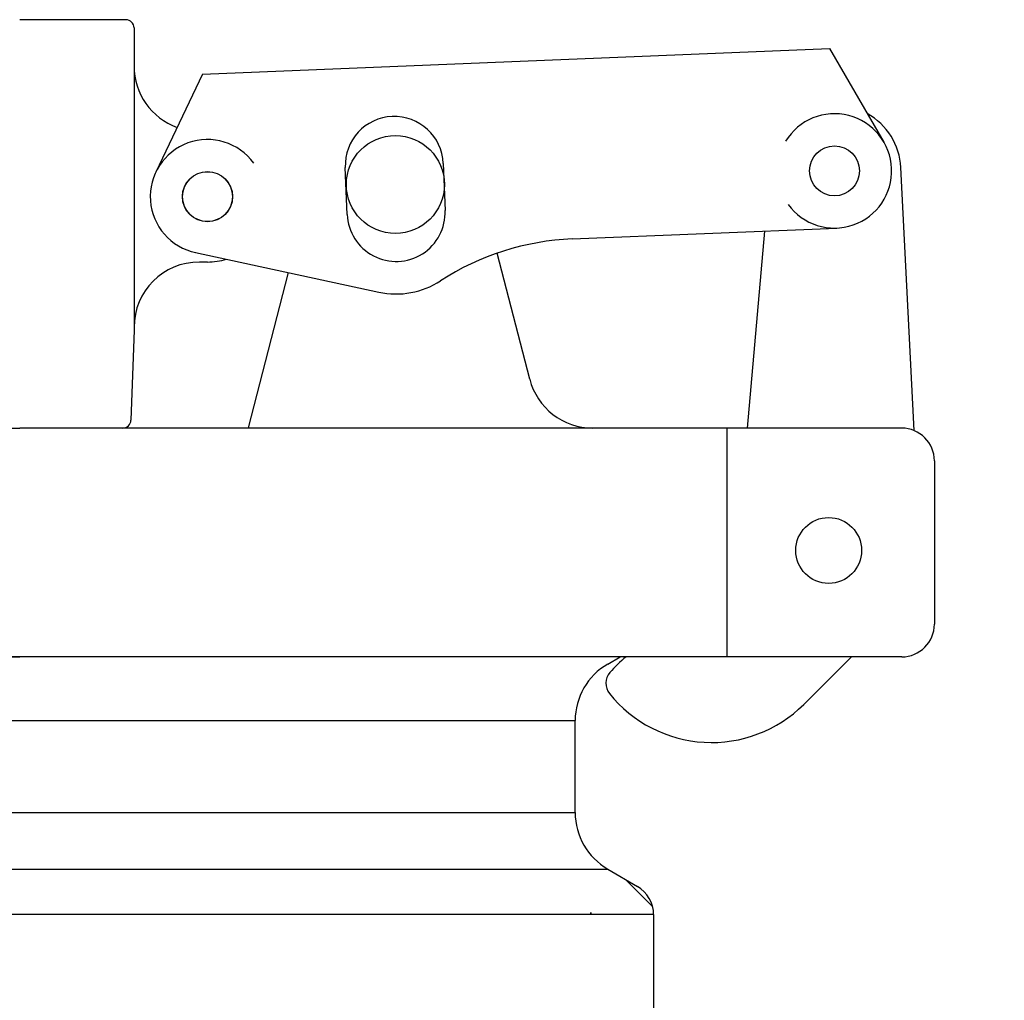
# Model space of a CAD drawing. Extents: x -169 to 2224, y 0 to 2796.
# Tile 292 of 530: x 1606.95 to 1610.71, y 977.27 to 981.03. Entities that reach past the tile are written whole.
import ezdxf

# ---------------------------------------------------------------- set-up
doc = ezdxf.new("R2010")
doc.units = 0
doc.header["$MEASUREMENT"] = 0
doc.header["$PDSIZE"] = 1
doc.layers.get('DEFPOINTS').update_dxf_attribs({"linetype": 'CONTINUOUS'})
for name, color, linetype in [('DIM', 3, 'CONTINUOUS'), ('FILL-CAP', 1, 'CONTINUOUS'), ('SWIVEL-ADAPTOR', 1, 'CONTINUOUS')]:
    doc.layers.add(name, color=color, linetype=linetype)
doc.styles.add('SIMPLEX', font='simplex')
doc.dimstyles.new('DIM64', dxfattribs={"dimscale": 64, "dimtxt": 0.09375, "dimasz": 0.09375, "dimexe": 0.0625, "dimexo": 0.0625, "dimgap": 0.046875, "dimtad": 1, "dimdec": 4, "dimzin": 3, "dimdsep": 46, "dimlunit": 4, "dimtxsty": 'SIMPLEX', "dimcen": 0, "dimclrd": 256, "dimclre": 256, "dimclrt": 256, "dimadec": 0, "dimazin": 0, "dimtfac": 1, "dimtdec": 4, "dimtmove": 0, "dimatfit": 3, "dimfxl": 1, "dimfrac": 2, "dimtolj": 1, "dimtzin": 0, "dimarcsym": 0})

# ---------------------------------------------------------------- blocks, each defined once
blk = doc.blocks.new('*D48')
at = {"layer": 'DEFPOINTS', "color": 0, "transparency": 16777216}
for p in [(2031.7725, 978.296), (1368.5472, 978.0147), (2031.7725, 700.5233)]:
    blk.add_point(p, dxfattribs=at)
at = {"layer": 'DIM', "lineweight": -2, "transparency": 16777216}
for p, q in [((2031.7725, 974.296), (2031.7725, 696.5233)), ((1368.5472, 974.0147), (1368.5472, 696.5233)), ((1374.5472, 700.5233), (2025.7725, 700.5233))]:
    blk.add_line(p, q, dxfattribs=at)
at = {"layer": 'DIM', "transparency": 16777216}
for points in [[(1374.5472, 701.5233), (1374.5472, 699.5233), (1368.5472, 700.5233)], [(2025.7725, 701.5233), (2025.7725, 699.5233), (2031.7725, 700.5233)]]:
    blk.add_solid(points, dxfattribs=at)
at = {"layer": 'DIM', "transparency": 16777216, "insert": (1700.1599, 708.0947), "char_height": 6, "attachment_point": 5, "style": 'SIMPLEX'}
blk.add_mtext('\\A1;55\'-3 1/4" (F.V. TANK SLAB)', dxfattribs=at)

msp = doc.modelspace()

# ---------------------------------------------------------------- linework, layer by layer
at = {"layer": 'FILL-CAP', "linetype": 'Continuous'}
for p, q in [((1607.35317, 981.02628), (1606.94692, 981.02628)), ((1607.38442, 980.99503), (1607.38442, 980.84928)), ((1607.64627, 980.81767), (1610.0455, 980.91615)), ((1610.0455, 980.91615), (1610.25384, 980.55772)), ((1607.38442, 980.84928), (1607.38442, 979.84928)), ((1607.64627, 980.81767), (1607.468, 980.44338)), ((1608.20024, 980.28119), (1608.19285, 980.46104)), ((1608.56754, 980.47642), (1608.57492, 980.29657)), ((1610.36964, 979.45431), (1610.31864, 980.46119)), ((1609.06108, 980.18766), (1610.07369, 980.22923)), ((1609.73197, 979.46378), (1609.79786, 980.2179)), ((1607.61935, 980.13549), (1608.32176, 979.9839)), ((1608.89838, 979.65154), (1608.77454, 980.13334)), ((1607.66542, 980.09928), (1607.63442, 980.09928)), ((1607.82239, 979.46454), (1607.97512, 980.05871)), ((1607.38442, 979.83878), (1607.37238, 979.49394)), ((1607.38442, 979.84928), (1607.38442, 979.83878)), ((1604.75333, 979.46378), (1606.94692, 979.46378)), ((1609.14051, 979.46378), (1606.94692, 979.46378)), ((1610.32192, 979.46378), (1609.14051, 979.46378)), ((1609.65442, 978.58878), (1609.65442, 979.46378)), ((1610.44692, 979.33878), (1610.44692, 978.71378)), ((1603.57192, 978.58878), (1606.94692, 978.58878)), ((1610.32192, 978.58878), (1606.94692, 978.58878)), ((1610.12975, 978.58878), (1609.94689, 978.40666))]:
    msp.add_line(p, q, dxfattribs=at)
at = {"layer": 'FILL-CAP', "color": 7, "linetype": 'Continuous'}
for centre, radius in [((1608.38442, 980.39578), 0.1875), ((1610.06472, 980.44779), 0.0955), ((1607.66542, 980.34928), 0.0955), ((1610.04242, 978.99578), 0.126)]:
    msp.add_circle(centre, radius, dxfattribs=at)
at = {"layer": 'FILL-CAP', "linetype": 'Continuous'}
msp.add_circle((1607.66542, 980.34928), 0.096, dxfattribs=at)
for centre, radius, start, end in [((1607.35317, 980.99503), 0.03125, 0, 90), ((1607.63442, 980.84928), 0.25, 180, 250.10771), ((1610.06465, 980.44779), 0.2188, 215.90987, 148.79252), ((1610.06896, 980.44854), 0.25, 2.89989, 60.98025), ((1607.66542, 980.34928), 0.2187, 35.92339, 258.1395), ((1609.10209, 979.1885), 1, 92.35039, 122.99699), ((1607.66542, 980.34928), 0.25, 270.00012, 286.80037), ((1607.63442, 979.84928), 0.25, 90, 180), ((1608.38758, 980.28888), 0.312, 257.82168, 302.99699), ((1609.14051, 979.71378), 0.25, 194.41573, 270), ((1607.34115, 979.49503), 0.03125, 270, 358), ((1610.32192, 979.33878), 0.125, 0, 90), ((1610.32192, 978.71378), 0.125, 270, 0), ((1609.58385, 978.20202), 0.5, 129.32949, 139.24685), ((1609.25243, 978.48762), 0.0625, 139.24685, 218.66015), ((1609.59406, 978.76093), 0.5, 218.66015, 314.88416)]:
    msp.add_arc(centre, radius, start, end, dxfattribs=at)
at = {"layer": 'FILL-CAP', "color": 1, "linetype": 'Continuous'}
for centre, start, end in [((1608.3802, 980.46873), 2.35039, 182.35039), ((1608.38758, 980.28888), 182.35037, 2.35039)]:
    msp.add_arc(centre, 0.1875, start, end, dxfattribs=at)
at = {"layer": 'SWIVEL-ADAPTOR', "linetype": 'Continuous'}
for p, q in [((1609.24422, 978.58878), (1604.64962, 978.58878)), ((1609.19692, 978.56135), (1609.24422, 978.58878)), ((1609.19692, 978.56135), (1609.24422, 978.58878)), ((1609.19692, 978.56135), (1609.24422, 978.58878)), ((1609.19692, 978.56135), (1609.24422, 978.58878)), ((1609.07192, 977.99297), (1609.07192, 978.345)), ((1609.07192, 977.99297), (1609.07192, 978.345)), ((1609.19692, 977.77609), (1609.3107, 977.71039)), ((1609.19692, 977.77609), (1609.3107, 977.71039)), ((1609.36946, 977.6324), (1609.2653, 977.7371)), ((1609.13442, 977.60783), (1609.12961, 977.60783)), ((1609.13442, 977.60783), (1609.12961, 977.60783)), ((1609.3732, 976.67727), (1609.3732, 977.60248)), ((1609.3732, 976.67727), (1609.3732, 977.60248))]:
    msp.add_line(p, q, dxfattribs=at)
at = {"layer": 'SWIVEL-ADAPTOR', "color": 7}
for p, q in [((1604.82245, 978.345), (1609.07245, 978.345)), ((1604.82245, 977.99297), (1609.07299, 977.99297)), ((1604.69686, 977.77674), (1609.19805, 977.77674)), ((1609.37374, 977.60248), (1604.52117, 977.60248))]:
    msp.add_line(p, q, dxfattribs=at)
at = {"layer": 'SWIVEL-ADAPTOR', "linetype": 'Continuous'}
for centre, radius, start, end in [((1609.32192, 978.345), 0.24947, 120.01837, 180), ((1609.32192, 978.345), 0.24947, 120.01837, 180), ((1609.32192, 977.99297), 0.24947, 180, 240.08781), ((1609.32192, 977.99297), 0.24947, 180, 240.08781), ((1609.2482, 977.60248), 0.12447, 0, 59.92024), ((1609.2482, 977.60248), 0.12447, 0, 59.92024)]:
    msp.add_arc(centre, radius, start, end, dxfattribs=at)

# ---------------------------------------------------------------- dimensions: what is measured, and where the dimension line sits
at = {"layer": 'DIM'}
dim = msp.add_linear_dim(base=(2031.77254, 700.52328), p1=(1368.54722, 978.01471), p2=(2031.77254, 978.29596), angle=0, text='<> (F.V. TANK SLAB)', dimstyle='DIM64', dxfattribs=at)
dim.commit()
dim.dimension.update_dxf_attribs({"geometry": '*D48', "text_midpoint": (1700.15988, 708.09471)})

doc.saveas('drawing.dxf')
